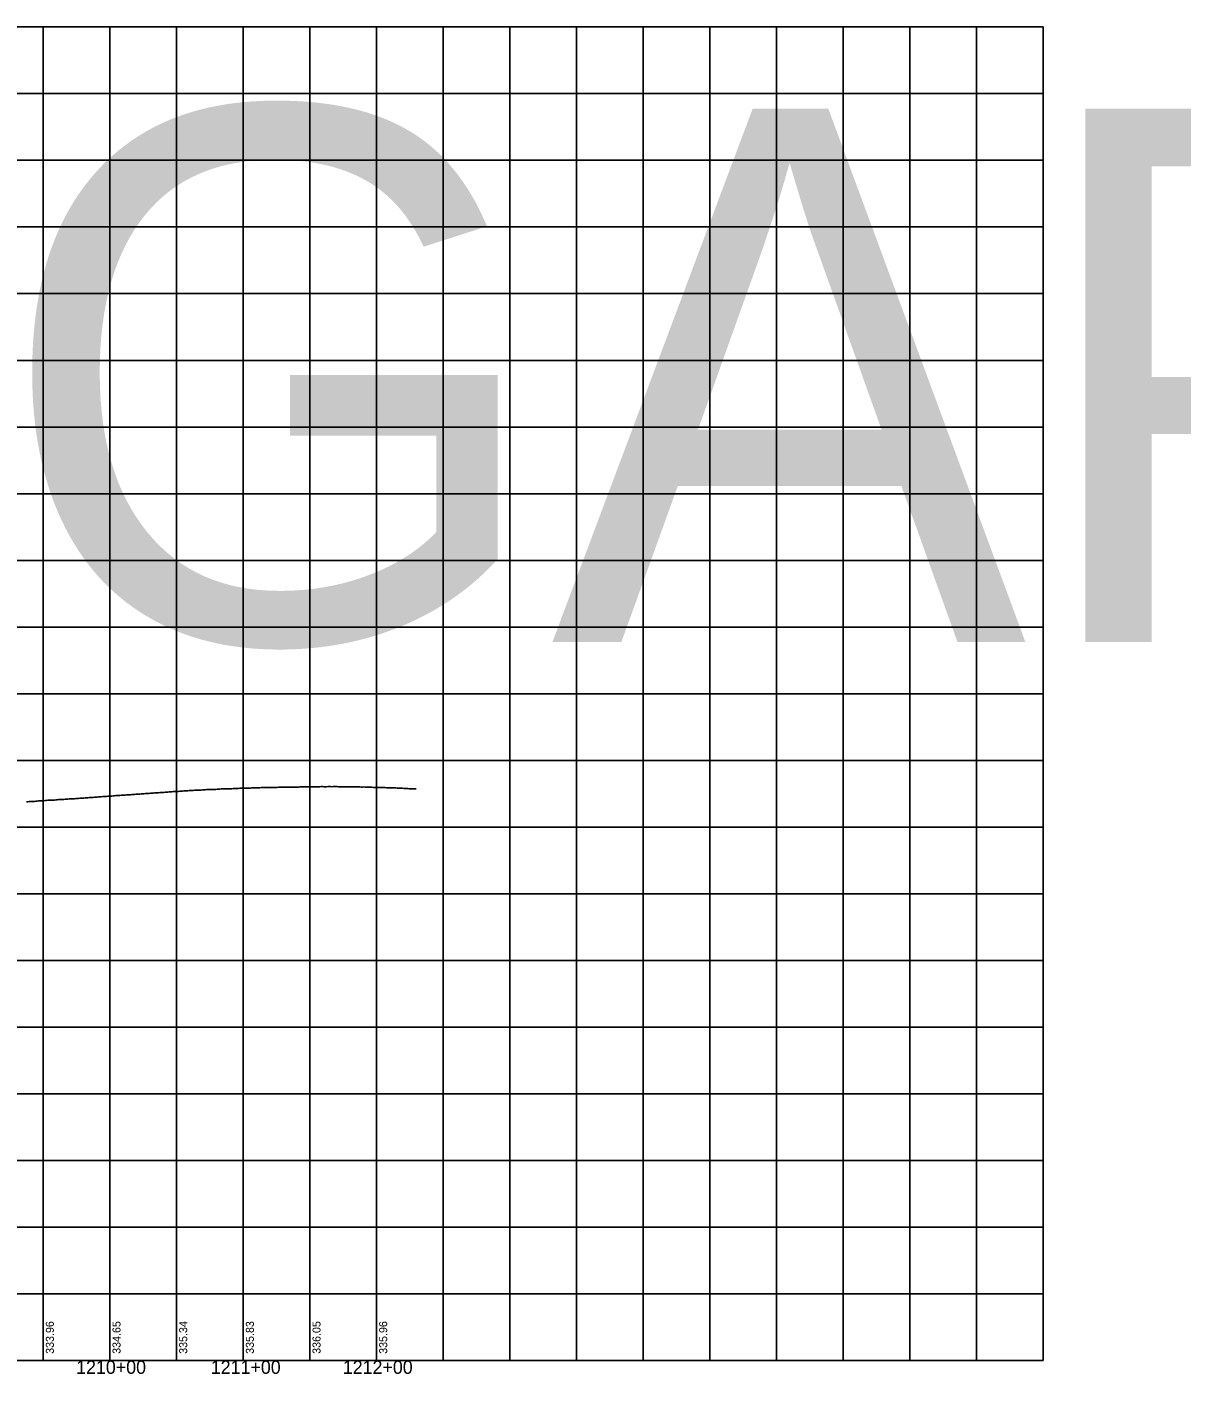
# Model space of a CAD drawing. Extents: x -90830 to 2015517, y -20856 to 836331.
# Drawn here: x 13541 to 14407, y 56135 to 57146 of the extents above; entities that cross this region are included whole.
import ezdxf

# ---------------------------------------------------------------- set-up
doc = ezdxf.new("R2010")
doc.units = 0
for name, color, linetype in [('Level 1', 7, 'Continuous'), ('RD_DDB_Profile_EX', 7, 'Continuous'), ('RD_DDB_StaTX', 7, 'Continuous'), ('RD_DDB_StripGrade', 7, 'Continuous'), ('RD_GPK_Profile_Cell', 7, 'Continuous')]:
    doc.layers.add(name, color=color, linetype=linetype)

msp = doc.modelspace()

# ---------------------------------------------------------------- linework, layer by layer
at = {"layer": 'Level 1'}
for p, q in [((12703.5, 57145.6), (14303.5, 57145.6)), ((13553.5, 57145.6), (13553.5, 56645.6)), ((13603.5, 57145.6), (13603.5, 56645.6)), ((13653.5, 57145.6), (13653.5, 56645.6)), ((13703.5, 57145.6), (13703.5, 56645.6)), ((13753.5, 57145.6), (13753.5, 56645.6)), ((13803.5, 57145.6), (13803.5, 56645.6)), ((13853.5, 57145.6), (13853.5, 56645.6)), ((13903.5, 57145.6), (13903.5, 56645.6)), ((13953.5, 57145.6), (13953.5, 56645.6)), ((14003.5, 57145.6), (14003.5, 56645.6)), ((14053.5, 57145.6), (14053.5, 56645.6)), ((14103.5, 57145.6), (14103.5, 56645.6)), ((14153.5, 57145.6), (14153.5, 56645.6)), ((14203.5, 57145.6), (14203.5, 56645.6)), ((14253.5, 57145.6), (14253.5, 56645.6)), ((14303.5, 57145.6), (14303.5, 56645.6)), ((14303.5, 57145.6), (14303.5, 56645.6)), ((12703.5, 57095.6), (14303.5, 57095.6)), ((12703.5, 57045.6), (14303.5, 57045.6)), ((12703.5, 56995.6), (14303.5, 56995.6)), ((12703.5, 56945.6), (14303.5, 56945.6)), ((12703.5, 56895.6), (14303.5, 56895.6)), ((12703.5, 56845.6), (14303.5, 56845.6)), ((12703.5, 56795.6), (14303.5, 56795.6)), ((12703.5, 56745.6), (14303.5, 56745.6)), ((12703.5, 56695.6), (14303.5, 56695.6)), ((12703.5, 56645.6), (14303.5, 56645.6)), ((12703.5, 56645.6), (14303.5, 56645.6)), ((13553.5, 56645.6), (13553.5, 56145.6)), ((13603.5, 56645.6), (13603.5, 56145.6)), ((13653.5, 56645.6), (13653.5, 56145.6)), ((13703.5, 56645.6), (13703.5, 56145.6)), ((13753.5, 56645.6), (13753.5, 56145.6)), ((13803.5, 56645.6), (13803.5, 56145.6)), ((13853.5, 56645.6), (13853.5, 56145.6)), ((13903.5, 56645.6), (13903.5, 56145.6)), ((13953.5, 56645.6), (13953.5, 56145.6)), ((14003.5, 56645.6), (14003.5, 56145.6)), ((14053.5, 56645.6), (14053.5, 56145.6)), ((14103.5, 56645.6), (14103.5, 56145.6)), ((14153.5, 56645.6), (14153.5, 56145.6)), ((14203.5, 56645.6), (14203.5, 56145.6)), ((14253.5, 56645.6), (14253.5, 56145.6)), ((14303.5, 56645.6), (14303.5, 56145.6)), ((14303.5, 56645.6), (14303.5, 56145.6)), ((12703.5, 56595.6), (14303.5, 56595.6)), ((12703.5, 56545.6), (14303.5, 56545.6)), ((12703.5, 56495.6), (14303.5, 56495.6)), ((12703.5, 56445.6), (14303.5, 56445.6)), ((12703.5, 56395.6), (14303.5, 56395.6)), ((12703.5, 56345.6), (14303.5, 56345.6)), ((12703.5, 56295.6), (14303.5, 56295.6)), ((12703.5, 56245.6), (14303.5, 56245.6)), ((12703.5, 56195.6), (14303.5, 56195.6)), ((12703.5, 56145.6), (14303.5, 56145.6))]:
    msp.add_line(p, q, dxfattribs=at)
at = {"layer": 'RD_DDB_Profile_EX'}
for points in [[(13541, 56564.5), (13542, 56564.6), (13543, 56564.7), (13544, 56564.7), (13545, 56564.8), (13546, 56564.9), (13547, 56564.9), (13548, 56565), (13549, 56565.1), (13550, 56565.2), (13551, 56565.2), (13552, 56565.2), (13553, 56565.4), (13554, 56565.4), (13555, 56565.5), (13556, 56565.6), (13557, 56565.7), (13558, 56565.7), (13559, 56565.7), (13560, 56565.8), (13561, 56565.8), (13562, 56565.9), (13563, 56566), (13564, 56566.1), (13565, 56566.2), (13566, 56566.2), (13567, 56566.3), (13568, 56566.4), (13569, 56566.4), (13570, 56566.5), (13571, 56566.5), (13572, 56566.6), (13573, 56566.7), (13574, 56566.7), (13575, 56566.8), (13576, 56566.9), (13577, 56566.9), (13578, 56567), (13579, 56567), (13580, 56567.1), (13581, 56567.2), (13582, 56567.2), (13583, 56567.3), (13584, 56567.4), (13585, 56567.5), (13586, 56567.5), (13587, 56567.6), (13588, 56567.8), (13589, 56567.8), (13590, 56567.9), (13591, 56567.9), (13592, 56568), (13593, 56568.1), (13594, 56568.1), (13595, 56568.3), (13596, 56568.3), (13597, 56568.4), (13598, 56568.5), (13599, 56568.5), (13600, 56568.6), (13601, 56568.6), (13602, 56568.7), (13603, 56568.8), (13604, 56568.9), (13605, 56568.9), (13606, 56569), (13607, 56569.1), (13608, 56569.2), (13609, 56569.2), (13610, 56569.3), (13611, 56569.4), (13612, 56569.5), (13613, 56569.5), (13614, 56569.5), (13615, 56569.6), (13616, 56569.7)], [(13616, 56569.7), (13617, 56569.8), (13618, 56569.9), (13619, 56569.9), (13620, 56570), (13621, 56570), (13622, 56570.1), (13623, 56570.2), (13624, 56570.3), (13625, 56570.3), (13626, 56570.4), (13627, 56570.5), (13628, 56570.6), (13629, 56570.6), (13630, 56570.8), (13631, 56570.8), (13632, 56570.9), (13633, 56570.9), (13634, 56571), (13635, 56571), (13636, 56571.1), (13637, 56571.2), (13638, 56571.3), (13639, 56571.4), (13640, 56571.4), (13641, 56571.5), (13642, 56571.6), (13643, 56571.6), (13644, 56571.6), (13645, 56571.7), (13646, 56571.9), (13647, 56571.9), (13648, 56572), (13649, 56572.1), (13650, 56572.1), (13651, 56572.2), (13652, 56572.2), (13653, 56572.3), (13654, 56572.4), (13655, 56572.4), (13656, 56572.5), (13657, 56572.6), (13658, 56572.6), (13659, 56572.7), (13660, 56572.8), (13661, 56572.8), (13662, 56572.9), (13663, 56573), (13664, 56573), (13665, 56573), (13666, 56573.1), (13667, 56573.2), (13668, 56573.2), (13669, 56573.3), (13670, 56573.3), (13671, 56573.4), (13672, 56573.4), (13673, 56573.5), (13674, 56573.6), (13675, 56573.6), (13676, 56573.7), (13677, 56573.7), (13678, 56573.8), (13679, 56573.8), (13680, 56573.8), (13681, 56573.9), (13682, 56573.9), (13683, 56573.9), (13684, 56574), (13685, 56574), (13686, 56574.1), (13687, 56574.2), (13688, 56574.2), (13689, 56574.2), (13690, 56574.2), (13691, 56574.3), (13692, 56574.3), (13693, 56574.4), (13694, 56574.4), (13695, 56574.4), (13696, 56574.5), (13697, 56574.5), (13698, 56574.5), (13699, 56574.6), (13700, 56574.6), (13701, 56574.7), (13702, 56574.7), (13703, 56574.8), (13704, 56574.8), (13705, 56574.8), (13706, 56574.8), (13707, 56574.9), (13708, 56574.9), (13709, 56574.9), (13710, 56575), (13711, 56575), (13712, 56575), (13713, 56575), (13714, 56575), (13715, 56575.1), (13716, 56575.1)], [(13716, 56575.1), (13717, 56575.2), (13718, 56575.2), (13719, 56575.2), (13720, 56575.2), (13721, 56575.2), (13722, 56575.2), (13723, 56575.3), (13724, 56575.3), (13725, 56575.3), (13726, 56575.4), (13727, 56575.4), (13728, 56575.4), (13729, 56575.4), (13730, 56575.5), (13731, 56575.5), (13732, 56575.5), (13733, 56575.5), (13734, 56575.5), (13735, 56575.5), (13736, 56575.5), (13737, 56575.5), (13738, 56575.5), (13739, 56575.6), (13740, 56575.6), (13741, 56575.6), (13742, 56575.6), (13743, 56575.6), (13744, 56575.6), (13745, 56575.6), (13746, 56575.7), (13747, 56575.7), (13748, 56575.7), (13749, 56575.7), (13750, 56575.8), (13751, 56575.8), (13752, 56575.8), (13753, 56575.8), (13754, 56575.8), (13755, 56575.9), (13756, 56575.9), (13757, 56575.9), (13758, 56575.9), (13759, 56575.9), (13760, 56575.9), (13761, 56575.9), (13762, 56576), (13763, 56576), (13764, 56575.9), (13765, 56575.9), (13766, 56575.9), (13767, 56576), (13768, 56576), (13769, 56576), (13770, 56575.9), (13771, 56576), (13772, 56576), (13773, 56576), (13774, 56576), (13775, 56575.9), (13776, 56575.9), (13777, 56575.9), (13778, 56575.9), (13779, 56575.9), (13780, 56575.9), (13781, 56575.9), (13782, 56575.8), (13783, 56575.8), (13784, 56575.8), (13785, 56575.7), (13786, 56575.7), (13787, 56575.7), (13788, 56575.7), (13789, 56575.7), (13790, 56575.7), (13791, 56575.7), (13792, 56575.6), (13793, 56575.6), (13794, 56575.7), (13795, 56575.6), (13796, 56575.6), (13797, 56575.5), (13798, 56575.5), (13799, 56575.5), (13800, 56575.5), (13801, 56575.4), (13802, 56575.4), (13803, 56575.4), (13804, 56575.4), (13805, 56575.3), (13806, 56575.3), (13807, 56575.3), (13808, 56575.3), (13809, 56575.2), (13810, 56575.2), (13811, 56575.1), (13812, 56575.1), (13813, 56575.1), (13814, 56575.1), (13815, 56575.1), (13816, 56575)], [(13816, 56575), (13817, 56575), (13818, 56575), (13819, 56574.9), (13820, 56574.8), (13821, 56574.8), (13822, 56574.7), (13823, 56574.7), (13824, 56574.6), (13825, 56574.6), (13826, 56574.5), (13827, 56574.5), (13828, 56574.4), (13829, 56574.3), (13830, 56574.3), (13831, 56574.3), (13832, 56574.2), (13833, 56574.2), (13833.2, 56574.2)]]:
    msp.add_lwpolyline(points, dxfattribs=at)
at = {"layer": 'RD_GPK_Profile_Cell'}
msp.add_line((12716, 56145.6), (14016, 56145.6), dxfattribs=at)

# ---------------------------------------------------------------- texts
at = {"layer": 'RD_DDB_StaTX'}
for s, p in [('1210+00', (13578.2, 56135.6)), ('1211+00', (13679.2, 56135.6)), ('1212+00', (13778.2, 56135.6))]:
    msp.add_text(s, height=10, dxfattribs=at).set_placement(p)
at = {"layer": 'RD_DDB_StripGrade'}
for s, p in [('333.96', (13561.5, 56150.6)), ('334.65', (13611.5, 56150.6)), ('335.34', (13661.5, 56150.6)), ('335.83', (13711.5, 56150.6)), ('336.05', (13761.5, 56150.6)), ('335.96', (13811.5, 56150.6))]:
    msp.add_text(s, height=6, rotation=90, dxfattribs=at).set_placement(p)
at = {"layer": 'RD_GPK_Profile_Cell'}
msp.add_text('NOGAP', height=400, dxfattribs=at).set_placement((12716, 56684.4))

doc.saveas('drawing.dxf')
